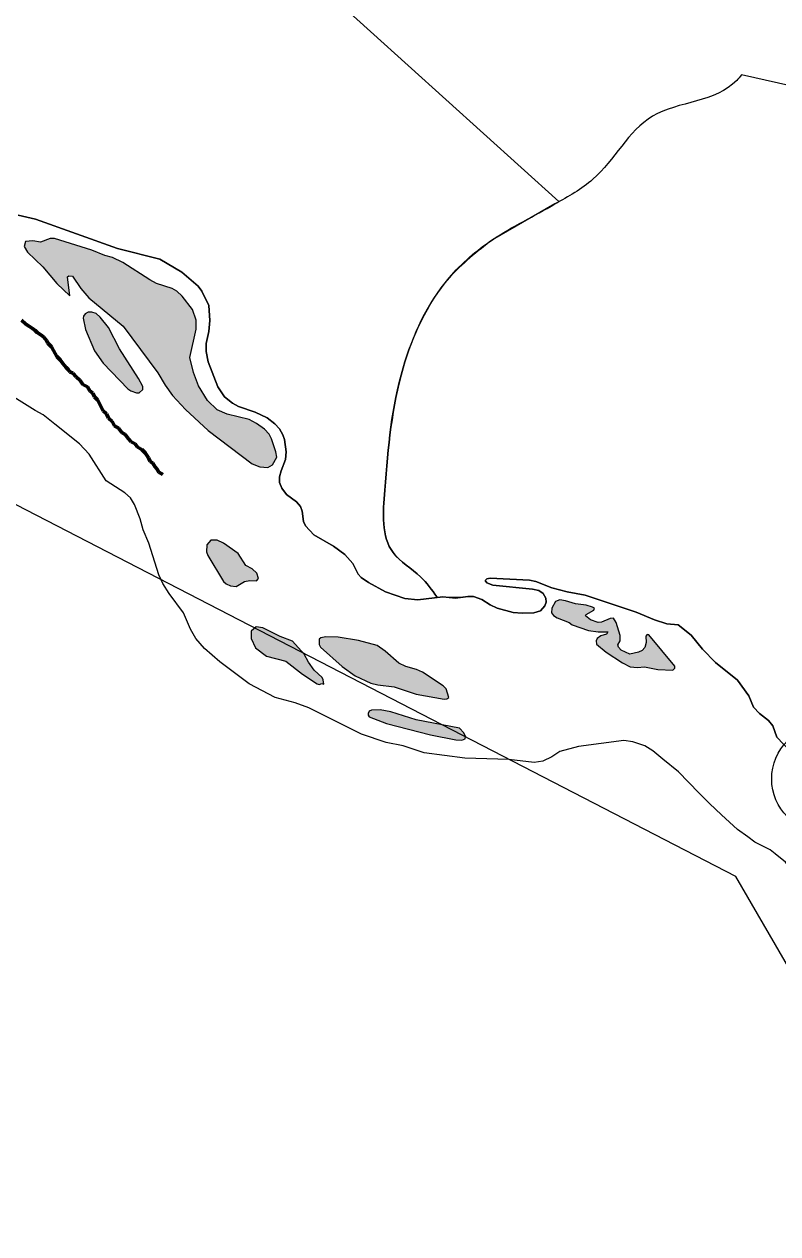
# Model space of a CAD drawing. Extents: x 553962 to 842807, y 8883888 to 9032388.
# Drawn here: x 810160 to 810863, y 9012066 to 9013194 of the extents above; entities that cross this region are included whole.
import ezdxf

# ---------------------------------------------------------------- set-up
doc = ezdxf.new("R2010")
doc.units = 0
doc.header["$LTSCALE"] = 200
doc.header["$PDMODE"] = 32
doc.header["$PDSIZE"] = 100
doc.linetypes.add('LONG_DASH_SHORT_DASH', pattern=[9.9, 6, -1.2, 1.5, -1.2])
for name, color, linetype, lineweight in [('23', 7, 'Continuous', 13), ('25', 7, 'Continuous', 13), ('57', 7, 'Continuous', 13), ('7', 7, 'Continuous', 90), ('8', 7, 'Continuous', 13)]:
    doc.layers.add(name, color=color, linetype=linetype, lineweight=lineweight)
doc.layers.add('49', color=7, linetype='Continuous')

msp = doc.modelspace()

# ---------------------------------------------------------------- hatches: boundary and pattern name
at = {"layer": '25'}
for points in [[(810298.5, 9012847.6), (810310.5, 9012834.3), (810331.8, 9012814.7), (810372.9, 9012783.9), (810380.1, 9012780.9), (810387.5, 9012780.3), (810391.9, 9012782.9), (810395.7, 9012790.1), (810395, 9012795), (810390.8, 9012807), (810388.5, 9012811.3), (810384.4, 9012816), (810376.8, 9012821.5), (810370, 9012825.1), (810349.6, 9012830.1), (810340.1, 9012834.1), (810331.1, 9012842.9), (810322.7, 9012856.4), (810318.1, 9012868.9), (810314.8, 9012882.8), (810320.5, 9012909.5), (810320.5, 9012917.8), (810317.2, 9012927.6), (810307.5, 9012940.3), (810302.7, 9012944.8), (810298.1, 9012947.4), (810283.7, 9012952.1), (810277.3, 9012955.3), (810252.2, 9012971.7), (810242.4, 9012976.2), (810235.5, 9012978.1), (810223.2, 9012983.1), (810188.6, 9012994), (810184.3, 9012993.9), (810175.4, 9012990.6), (810168.1, 9012991.9), (810161.5, 9012991), (810160.3, 9012986.5), (810163.4, 9012981.3), (810177.7, 9012967.4), (810190.6, 9012952), (810202.9, 9012940.5), (810200.6, 9012958.1), (810201.7, 9012959), (810205.3, 9012958.7), (810213, 9012947.2), (810220.5, 9012938.7), (810252.5, 9012912.1), (810284.9, 9012868.7), (810291.8, 9012857.1)], [(810249.1, 9012890.9), (810238.7, 9012910.9), (810231.1, 9012920.7), (810227.4, 9012924), (810223.3, 9012925.3), (810220, 9012925.3), (810217.1, 9012923.7), (810215.4, 9012921.6), (810215.1, 9012919.5), (810217.3, 9012909.2), (810225.7, 9012889.3), (810233.8, 9012877.8), (810256.9, 9012853.7), (810259.7, 9012851.8), (810264.9, 9012850), (810267.4, 9012850.1), (810270.7, 9012853.2), (810270.9, 9012855.8), (810266.9, 9012863.3)], [(810359.6, 9012700.2), (810346.1, 9012709.9), (810340.3, 9012712.6), (810334.4, 9012712.5), (810330.5, 9012708.1), (810330.1, 9012701.8), (810331.6, 9012698.1), (810346.1, 9012674.1), (810348.4, 9012671.7), (810352.7, 9012670), (810357.9, 9012669.4), (810365.7, 9012674.1), (810370.6, 9012675), (810376.9, 9012674.7), (810378.8, 9012676.8), (810377.3, 9012681.9), (810372.9, 9012685.8), (810366.8, 9012689)], [(810733, 9012608.1), (810725.1, 9012606.2), (810717, 9012610.1), (810714.5, 9012612.6), (810713.9, 9012614.8), (810716, 9012618.7), (810715.9, 9012623.5), (810712.2, 9012635.9), (810709.7, 9012639.8), (810706.6, 9012639.5), (810698.5, 9012636), (810695.5, 9012635.9), (810688.4, 9012638.1), (810683.8, 9012642.1), (810684.3, 9012643.2), (810691.4, 9012647.2), (810691.9, 9012649), (810690.3, 9012650.2), (810684.2, 9012652), (810674.3, 9012653.1), (810665, 9012656), (810659.8, 9012656.8), (810655.8, 9012655.2), (810652.3, 9012649), (810652.1, 9012644.8), (810653.8, 9012642.3), (810657.3, 9012640.1), (810668.4, 9012635.6), (810671.3, 9012633.5), (810686.4, 9012628.3), (810695.4, 9012626.9), (810704.4, 9012626.9), (810703.2, 9012624.8), (810698.1, 9012623.3), (810694.4, 9012620.7), (810693.6, 9012618.8), (810694, 9012615.5), (810702.9, 9012608.2), (810718.3, 9012598.1), (810725.2, 9012594.4), (810732.1, 9012593.7), (810738.7, 9012594.3), (810751.2, 9012591.8), (810765, 9012591.4), (810767.1, 9012593.1), (810767.1, 9012595.1), (810742.7, 9012624.4), (810741.1, 9012624.6), (810740, 9012623.1), (810740.3, 9012617.1), (810738.9, 9012612.4), (810736.4, 9012609.7)], [(810410.3, 9012618.2), (810399, 9012622.8), (810382.9, 9012630.8), (810376.6, 9012631.7), (810372, 9012627.7), (810371.9, 9012620.9), (810375.9, 9012612.2), (810386.3, 9012604.2), (810404.2, 9012599.7), (810419.6, 9012587.7), (810433.3, 9012578.6), (810435.4, 9012577.9), (810437.7, 9012578.8), (810439.5, 9012578.1), (810439.1, 9012582.3), (810438.2, 9012584.4), (810430.6, 9012591.4), (810425.4, 9012598.8), (810421.3, 9012606.3)], [(810553.6, 9012574), (810551, 9012576.7), (810531.5, 9012589.4), (810526.2, 9012592), (810516, 9012594.7), (810509.7, 9012597.7), (810496.8, 9012608.9), (810489.3, 9012614.4), (810472, 9012619.1), (810453.1, 9012622.2), (810441.4, 9012622.4), (810436.8, 9012621.6), (810435.3, 9012620.2), (810435.3, 9012615.2), (810436.6, 9012612.7), (810456.7, 9012594.8), (810468.9, 9012586.1), (810483.5, 9012579.1), (810490, 9012577.5), (810505.3, 9012575.8), (810525.8, 9012569), (810552, 9012564.3), (810554.4, 9012564.4), (810556.3, 9012565.8)], [(810566.1, 9012537.1), (810525.7, 9012545.1), (810502.1, 9012552.4), (810492.3, 9012554.2), (810484, 9012553.9), (810482, 9012552.9), (810480.9, 9012551), (810481, 9012549.2), (810481.9, 9012547.9), (810498.2, 9012541.6), (810539.1, 9012531.1), (810562.7, 9012526.3), (810568.2, 9012526), (810571.4, 9012527.2), (810571.9, 9012529.3), (810570.3, 9012532.9)]]:
    msp.add_hatch(color=256, dxfattribs=at).paths.add_polyline_path(points)

# ---------------------------------------------------------------- linework, layer by layer
at = {"layer": '23'}
for points in [[(810770.2, 9012633.7), (810759.6, 9012634.5), (810748, 9012638.3), (810731, 9012645.5), (810683.4, 9012661.2), (810666.7, 9012664.3), (810652.3, 9012668), (810637.4, 9012673.9), (810631.3, 9012675.2), (810594.8, 9012677), (810591.7, 9012676.4), (810590.1, 9012674.8), (810591.6, 9012672.6), (810597.3, 9012670.7), (810634.2, 9012666.9), (810640.2, 9012665.6), (810644.2, 9012662.9), (810646.7, 9012658.5), (810647, 9012654.8), (810645.6, 9012651.3), (810641.6, 9012646.7), (810635.5, 9012644.7), (810624.7, 9012644.5), (810616.2, 9012645.2), (810601.4, 9012649.1), (810594.8, 9012652.1), (810586.9, 9012657.2), (810579.2, 9012660), (810573.8, 9012660), (810562.4, 9012658.4), (810550.5, 9012659.6), (810527.2, 9012656.8), (810515.2, 9012658.2), (810497.3, 9012664.3), (810481.3, 9012673), (810474.4, 9012677.8), (810471.5, 9012680.8), (810466.6, 9012690.9), (810459.3, 9012699.1), (810448.8, 9012707), (810430.4, 9012717.6), (810422.6, 9012725.8), (810420.8, 9012729.9), (810419.5, 9012739.6), (810418, 9012744.1), (810414, 9012748.3), (810404.8, 9012755.2), (810400.5, 9012761.1), (810398.3, 9012766.2), (810398.4, 9012771.7), (810399.7, 9012777.2), (810403.8, 9012787.8), (810404.6, 9012794.9), (810403, 9012806.4), (810401.4, 9012810.9), (810398.3, 9012816.4), (810393.9, 9012821.2), (810386.9, 9012826.6), (810375.5, 9012831.9), (810359.9, 9012837.1), (810354.5, 9012840.3), (810347, 9012846.4), (810340.8, 9012855.7), (810331.9, 9012878.9), (810330, 9012888.6), (810329.9, 9012896), (810332.3, 9012907.1), (810333.3, 9012917.6), (810332.5, 9012931.4), (810326, 9012944.8), (810322.3, 9012949.4), (810307.1, 9012962.6), (810286.7, 9012974.7), (810247.2, 9012984.6), (810170.6, 9013012.1), (810154.7, 9013015.8)], [(810835.9, 9012567.3), (810825.4, 9012582), (810804.8, 9012598.3), (810792.7, 9012610.8), (810782.1, 9012624), (810770.2, 9012633.7)], [(810874.9, 9012515.5), (810862.1, 9012528.7), (810858.5, 9012539.4), (810854.4, 9012544.2), (810845.9, 9012551), (810840.2, 9012556.8), (810835.9, 9012567.3)]]:
    msp.add_lwpolyline(points, dxfattribs=at)
at = {"layer": '25'}
for points in [[(810154.7, 9013015.8), (810170.6, 9013012.1), (810247.2, 9012984.6), (810286.7, 9012974.7), (810307.1, 9012962.6), (810322.3, 9012949.4), (810326, 9012944.8), (810332.5, 9012931.4), (810333.3, 9012917.6), (810332.3, 9012907.1), (810329.9, 9012896), (810330, 9012888.6), (810331.9, 9012878.9), (810340.8, 9012855.7), (810347, 9012846.4), (810354.5, 9012840.3), (810359.9, 9012837.1), (810375.5, 9012831.9), (810386.9, 9012826.6), (810393.9, 9012821.2), (810398.3, 9012816.4), (810401.4, 9012810.9), (810403, 9012806.4), (810404.6, 9012794.9), (810403.8, 9012787.8), (810399.7, 9012777.2), (810398.4, 9012771.7), (810398.3, 9012766.2), (810400.5, 9012761.1), (810404.8, 9012755.2), (810414, 9012748.3), (810418, 9012744.1), (810419.5, 9012739.6), (810420.8, 9012729.9), (810422.6, 9012725.8), (810430.4, 9012717.6), (810448.8, 9012707), (810459.3, 9012699.1), (810466.6, 9012690.9), (810471.5, 9012680.8), (810474.4, 9012677.8), (810481.3, 9012673), (810497.3, 9012664.3), (810515.2, 9012658.2), (810527.2, 9012656.8), (810550.5, 9012659.6), (810562.4, 9012658.4), (810573.8, 9012660), (810579.2, 9012660), (810586.9, 9012657.2), (810594.8, 9012652.1), (810601.4, 9012649.1), (810616.2, 9012645.2), (810624.7, 9012644.5), (810635.5, 9012644.7), (810641.6, 9012646.7), (810645.6, 9012651.3), (810647, 9012654.8), (810646.7, 9012658.5), (810644.2, 9012662.9), (810640.2, 9012665.6), (810634.2, 9012666.9), (810597.3, 9012670.7), (810591.6, 9012672.6), (810590.1, 9012674.8), (810591.7, 9012676.4), (810594.8, 9012677), (810631.3, 9012675.2), (810637.4, 9012673.9), (810652.3, 9012668), (810666.7, 9012664.3), (810683.4, 9012661.2), (810731, 9012645.5), (810748, 9012638.3), (810759.6, 9012634.5), (810770.2, 9012633.7)], [(810170.5, 9012833.4), (810131.2, 9012857.7)], [(810188.7, 9012820.9), (810178, 9012829.4), (810170.5, 9012833.4)], [(810513.7, 9012520.7), (810497.7, 9012523.7), (810474.7, 9012531.7), (810425.8, 9012556.3), (810413, 9012560.9), (810394.3, 9012565.9), (810370, 9012578.6), (810342.5, 9012599.1), (810328.4, 9012611.6), (810320.4, 9012620.7), (810315.4, 9012629.6), (810308.7, 9012644.9), (810295.3, 9012662.8), (810289.5, 9012672.1), (810285.9, 9012680.2), (810276.3, 9012709.7), (810271.1, 9012722.1), (810268.2, 9012732.4), (810263.2, 9012745.9), (810259.2, 9012752), (810254.1, 9012756.8), (810236.6, 9012767.9), (810220.9, 9012792.7), (810211.9, 9012802.5), (810188.7, 9012820.9)], [(810770.2, 9012633.7), (810782.1, 9012624), (810792.7, 9012610.8), (810804.8, 9012598.3), (810825.4, 9012582), (810835.9, 9012567.3)], [(810835.9, 9012567.3), (810840.2, 9012556.8), (810845.9, 9012551), (810854.4, 9012544.2), (810858.5, 9012539.4), (810862.1, 9012528.7), (810874.9, 9012515.5)], [(810755.9, 9012508.4), (810746.5, 9012516.2), (810739, 9012520.6), (810727.7, 9012524.6), (810719.5, 9012525.7), (810677.2, 9012520.2), (810659.7, 9012515.4), (810652.2, 9012510.6), (810643.8, 9012506.4), (810635.7, 9012505.2), (810612.1, 9012507.9), (810571, 9012509.2), (810533.3, 9012514.2), (810513.7, 9012520.7)], [(810789.5, 9012477), (810770.4, 9012496.5), (810755.9, 9012508.4)], [(810810.6, 9012456.4), (810799.3, 9012467), (810789.5, 9012477)], [(810835, 9012435.7), (810825.4, 9012442.6), (810810.6, 9012456.4)], [(810860.4, 9012420.1), (810855.8, 9012423.8), (810841.6, 9012431), (810835, 9012435.7)], [(810902.2, 9012371.3), (810896.6, 9012377.9), (810870.2, 9012412.1), (810860.4, 9012420.1)]]:
    msp.add_lwpolyline(points, dxfattribs=at)
for points in [[(810298.5, 9012847.6), (810310.5, 9012834.3), (810331.8, 9012814.7), (810372.9, 9012783.9), (810380.1, 9012780.9), (810387.5, 9012780.3), (810391.9, 9012782.9), (810395.7, 9012790.1), (810395, 9012795), (810390.8, 9012807), (810388.5, 9012811.3), (810384.4, 9012816), (810376.8, 9012821.5), (810370, 9012825.1), (810349.6, 9012830.1), (810340.1, 9012834.1), (810331.1, 9012842.9), (810322.7, 9012856.4), (810318.1, 9012868.9), (810314.8, 9012882.8), (810320.5, 9012909.5), (810320.5, 9012917.8), (810317.2, 9012927.6), (810307.5, 9012940.3), (810302.7, 9012944.8), (810298.1, 9012947.4), (810283.7, 9012952.1), (810277.3, 9012955.3), (810252.2, 9012971.7), (810242.4, 9012976.2), (810235.5, 9012978.1), (810223.2, 9012983.1), (810188.6, 9012994), (810184.3, 9012993.9), (810175.4, 9012990.6), (810168.1, 9012991.9), (810161.5, 9012991), (810160.3, 9012986.5), (810163.4, 9012981.3), (810177.7, 9012967.4), (810190.6, 9012952), (810202.9, 9012940.5), (810200.6, 9012958.1), (810201.7, 9012959), (810205.3, 9012958.7), (810213, 9012947.2), (810220.5, 9012938.7), (810252.5, 9012912.1), (810284.9, 9012868.7), (810291.8, 9012857.1)], [(810249.1, 9012890.9), (810238.7, 9012910.9), (810231.1, 9012920.7), (810227.4, 9012924), (810223.3, 9012925.3), (810220, 9012925.3), (810217.1, 9012923.7), (810215.4, 9012921.6), (810215.1, 9012919.5), (810217.3, 9012909.2), (810225.7, 9012889.3), (810233.8, 9012877.8), (810256.9, 9012853.7), (810259.7, 9012851.8), (810264.9, 9012850), (810267.4, 9012850.1), (810270.7, 9012853.2), (810270.9, 9012855.8), (810266.9, 9012863.3)], [(810359.6, 9012700.2), (810346.1, 9012709.9), (810340.3, 9012712.6), (810334.4, 9012712.5), (810330.5, 9012708.1), (810330.1, 9012701.8), (810331.6, 9012698.1), (810346.1, 9012674.1), (810348.4, 9012671.7), (810352.7, 9012670), (810357.9, 9012669.4), (810365.7, 9012674.1), (810370.6, 9012675), (810376.9, 9012674.7), (810378.8, 9012676.8), (810377.3, 9012681.9), (810372.9, 9012685.8), (810366.8, 9012689)], [(810733, 9012608.1), (810725.1, 9012606.2), (810717, 9012610.1), (810714.5, 9012612.6), (810713.9, 9012614.8), (810716, 9012618.7), (810715.9, 9012623.5), (810712.2, 9012635.9), (810709.7, 9012639.8), (810706.6, 9012639.5), (810698.5, 9012636), (810695.5, 9012635.9), (810688.4, 9012638.1), (810683.8, 9012642.1), (810684.3, 9012643.2), (810691.4, 9012647.2), (810691.9, 9012649), (810690.3, 9012650.2), (810684.2, 9012652), (810674.3, 9012653.1), (810665, 9012656), (810659.8, 9012656.8), (810655.8, 9012655.2), (810652.3, 9012649), (810652.1, 9012644.8), (810653.8, 9012642.3), (810657.3, 9012640.1), (810668.4, 9012635.6), (810671.3, 9012633.5), (810686.4, 9012628.3), (810695.4, 9012626.9), (810704.4, 9012626.9), (810703.2, 9012624.8), (810698.1, 9012623.3), (810694.4, 9012620.7), (810693.6, 9012618.8), (810694, 9012615.5), (810702.9, 9012608.2), (810718.3, 9012598.1), (810725.2, 9012594.4), (810732.1, 9012593.7), (810738.7, 9012594.3), (810751.2, 9012591.8), (810765, 9012591.4), (810767.1, 9012593.1), (810767.1, 9012595.1), (810742.7, 9012624.4), (810741.1, 9012624.6), (810740, 9012623.1), (810740.3, 9012617.1), (810738.9, 9012612.4), (810736.4, 9012609.7)], [(810410.3, 9012618.2), (810399, 9012622.8), (810382.9, 9012630.8), (810376.6, 9012631.7), (810372, 9012627.7), (810371.9, 9012620.9), (810375.9, 9012612.2), (810386.3, 9012604.2), (810404.2, 9012599.7), (810419.6, 9012587.7), (810433.3, 9012578.6), (810435.4, 9012577.9), (810437.7, 9012578.8), (810439.5, 9012578.1), (810439.1, 9012582.3), (810438.2, 9012584.4), (810430.6, 9012591.4), (810425.4, 9012598.8), (810421.3, 9012606.3)], [(810553.6, 9012574), (810551, 9012576.7), (810531.5, 9012589.4), (810526.2, 9012592), (810516, 9012594.7), (810509.7, 9012597.7), (810496.8, 9012608.9), (810489.3, 9012614.4), (810472, 9012619.1), (810453.1, 9012622.2), (810441.4, 9012622.4), (810436.8, 9012621.6), (810435.3, 9012620.2), (810435.3, 9012615.2), (810436.6, 9012612.7), (810456.7, 9012594.8), (810468.9, 9012586.1), (810483.5, 9012579.1), (810490, 9012577.5), (810505.3, 9012575.8), (810525.8, 9012569), (810552, 9012564.3), (810554.4, 9012564.4), (810556.3, 9012565.8)], [(810566.1, 9012537.1), (810525.7, 9012545.1), (810502.1, 9012552.4), (810492.3, 9012554.2), (810484, 9012553.9), (810482, 9012552.9), (810480.9, 9012551), (810481, 9012549.2), (810481.9, 9012547.9), (810498.2, 9012541.6), (810539.1, 9012531.1), (810562.7, 9012526.3), (810568.2, 9012526), (810571.4, 9012527.2), (810571.9, 9012529.3), (810570.3, 9012532.9)]]:
    msp.add_lwpolyline(points, close=True, dxfattribs=at)
msp.add_point((810907.3, 9012489.9), dxfattribs=at)
at = {"layer": '57'}
for p, q in [((810658.9, 9013028.5), (810157.6, 9013480.8)), ((810655.1, 9013026.2), (810596.9, 9012992.8)), ((810545, 9012659.7), (810569.6, 9012659.4)), ((810759.6, 9012634.5), (810770.2, 9012633.7))]:
    msp.add_line(p, q, dxfattribs=at)
for points in [[(813721.4, 9013070), (811722.3, 9012945.5), (810829.1, 9013146.5)], [(810154.7, 9013015.8), (810170.6, 9013012.1), (810247.2, 9012984.6), (810286.7, 9012974.7), (810307.1, 9012962.6), (810322.3, 9012949.4), (810326, 9012944.8), (810332.5, 9012931.4), (810333.3, 9012917.6), (810332.3, 9012907.1), (810329.9, 9012896), (810330, 9012888.6), (810331.9, 9012878.9), (810340.8, 9012855.7), (810347, 9012846.4), (810354.5, 9012840.3), (810359.9, 9012837.1), (810375.5, 9012831.9), (810386.9, 9012826.6), (810393.9, 9012821.2), (810398.3, 9012816.4), (810401.4, 9012810.9), (810403, 9012806.4), (810404.6, 9012794.9), (810403.8, 9012787.8), (810399.7, 9012777.2), (810398.4, 9012771.7), (810398.3, 9012766.2), (810400.5, 9012761.1), (810404.8, 9012755.2), (810414, 9012748.3), (810418, 9012744.1), (810419.5, 9012739.6), (810420.8, 9012729.9), (810422.6, 9012725.8), (810430.4, 9012717.6), (810448.8, 9012707), (810459.3, 9012699.1), (810466.6, 9012690.9), (810471.5, 9012680.8), (810474.4, 9012677.8), (810481.3, 9012673), (810497.3, 9012664.3), (810515.2, 9012658.2), (810527.2, 9012656.8), (810545.1, 9012659)], [(810569.6, 9012659.4), (810573.8, 9012660), (810579.2, 9012660), (810586.9, 9012657.2), (810594.8, 9012652.1), (810601.4, 9012649.1), (810616.2, 9012645.2), (810624.7, 9012644.5), (810635.5, 9012644.7), (810641.6, 9012646.7), (810645.6, 9012651.3), (810647, 9012654.8), (810646.7, 9012658.5), (810644.2, 9012662.9), (810640.2, 9012665.6), (810634.2, 9012666.9), (810597.3, 9012670.7), (810591.6, 9012672.6), (810590.1, 9012674.8), (810591.7, 9012676.4), (810594.8, 9012677), (810631.3, 9012675.2), (810637.4, 9012673.9), (810652.3, 9012668), (810666.7, 9012664.3), (810683.4, 9012661.2), (810731, 9012645.5), (810748, 9012638.3), (810759.6, 9012634.5)], [(810770.2, 9012633.7), (810782.1, 9012624), (810792.7, 9012610.8), (810804.8, 9012598.3), (810825.4, 9012582), (810835.9, 9012567.3)], [(810835.9, 9012567.3), (810840.2, 9012556.8), (810845.9, 9012551), (810854.4, 9012544.2), (810858.5, 9012539.4), (810862.1, 9012528.7), (810874.9, 9012515.5)]]:
    msp.add_lwpolyline(points, dxfattribs=at)
for points in [[(810829.1, 9013146.5), (810824.7, 9013141.4), (810746.2, 9013107.9), (810690.6, 9013049.2), (810655.1, 9013026.2)], [(810545, 9012659.7), (810529.8, 9012678.3), (810504.3, 9012700.9), (810496.4, 9012759.1), (810513.6, 9012873.2), (810556.4, 9012957.1), (810596.9, 9012992.8), (810655.1, 9013026.2), (810658.9, 9013028.5)], [(810596.9, 9012992.8), (810556.4, 9012957.1), (810513.6, 9012873.2), (810496.4, 9012759.1), (810504.3, 9012700.9), (810529.8, 9012678.3), (810545, 9012659.7)]]:
    msp.add_spline(points, degree=3, dxfattribs=at)
at = {"layer": '7', "linetype": 'LONG_DASH_SHORT_DASH', "lineweight": 60}
for points in [[(810196.3, 9012877.3), (810193.7, 9012880.8), (810190.7, 9012883.9), (810187.4, 9012889.5), (810185.6, 9012892.9), (810182.3, 9012896.4), (810181.2, 9012898.5), (810178.2, 9012902.1), (810175.7, 9012904.1), (810172.3, 9012906.2), (810170.3, 9012908), (810168, 9012910), (810165.2, 9012911.8), (810161.7, 9012914.1), (810157.6, 9012917.9)], [(810289.4, 9012773.8), (810285.9, 9012776.1), (810283.8, 9012779.1), (810282.1, 9012781.2), (810280.3, 9012784.5), (810277.7, 9012786), (810276, 9012789.3), (810272.9, 9012793.9), (810269.8, 9012797), (810266, 9012799.3), (810263.7, 9012802.4), (810259.9, 9012804.2), (810257.6, 9012807.2), (810254.3, 9012811.1), (810251.3, 9012813.1), (810248, 9012817), (810244.4, 9012819.2), (810242.3, 9012823.3), (810238.8, 9012826.2), (810237, 9012830.5), (810233.7, 9012833.1), (810228.6, 9012843.5), (810225.8, 9012846.1), (810224.3, 9012849.7), (810221.5, 9012851.7), (810219.2, 9012855.6), (810214.9, 9012857.6), (810212.3, 9012861.4), (810208.7, 9012865), (810205.7, 9012868.3), (810202.9, 9012869.6), (810201.1, 9012871.7), (810199.3, 9012873.7), (810196.3, 9012877.3)]]:
    msp.add_lwpolyline(points, dxfattribs=at)
at = {"layer": '8'}
msp.add_lwpolyline([(814928.1, 9008896), (814088.2, 9010664.1), (813209.3, 9010781.5), (812282, 9011648.1), (811188.4, 9011770.6), (810823.9, 9012398.9), (808943, 9013370.5), (807455.7, 9013554.3), (806161, 9014683.5), (805286.1, 9014561)], dxfattribs=at)

# ---------------------------------------------------------------- texts
at = {"layer": '49', "width": 0.9}
msp.add_text('R I O   S Ã O   F R A N C I S C O', height=500, rotation=332.036, dxfattribs=at).set_placement((805669.4, 9013807.5))

doc.saveas('drawing.dxf')
